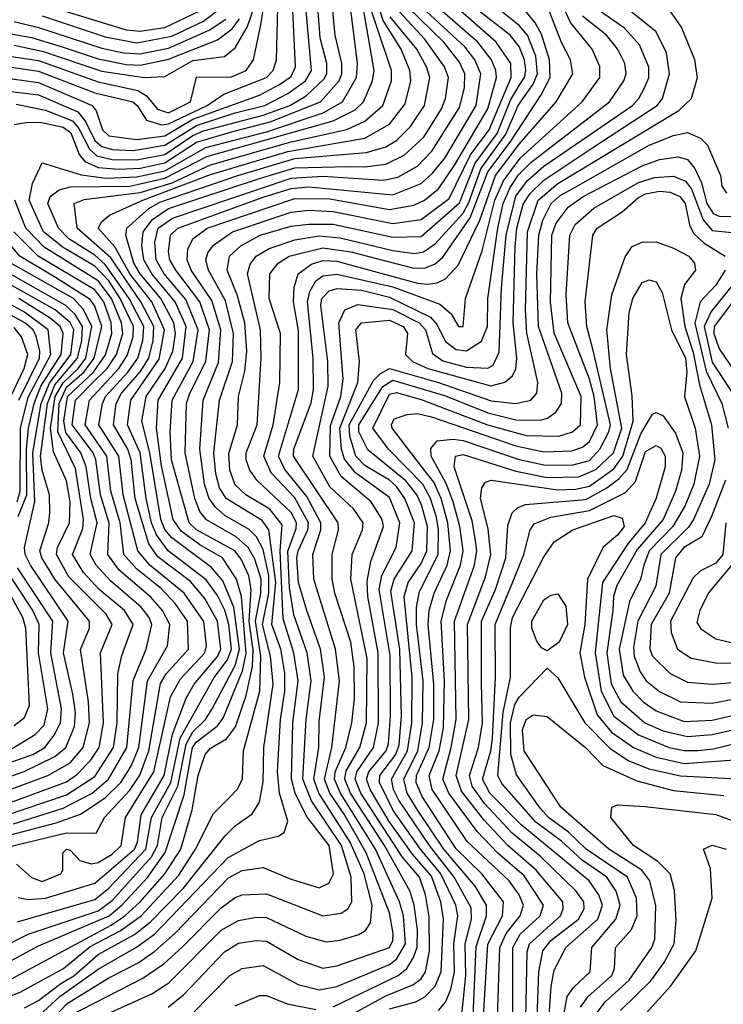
# Model space of a CAD drawing. Extents: x 501367 to 657802, y 482273 to 547541.
# Tile 540 of 656: x 588361 to 590367, y 525653 to 528459. Entities that reach past the tile are written whole.
import ezdxf

# ---------------------------------------------------------------- set-up
doc = ezdxf.new("R2010")
doc.units = 0

msp = doc.modelspace()

# ---------------------------------------------------------------- linework, layer by layer
at = {"layer": '0CON20XD'}
for points in [[(589415, 525639.7), (589489.9, 525660.1), (589516.1, 525673.9), (589545.2, 525704.8), (589562.5, 525745), (589568.8, 525895), (589561.4, 525945), (589535, 526017.8), (589480.9, 526080.9), (589414.3, 526174.3), (589359.7, 526265), (589349.6, 526295), (589356.6, 526315), (589405.3, 526375), (589412.1, 526395), (589418.1, 526475), (589416.7, 526646.7), (589385.6, 526835), (589393.1, 526875), (589433.9, 526955), (589444.7, 527025), (589415, 527097.5), (589318.1, 527168.1), (589286.7, 527206.7), (589278.2, 527235), (589273.8, 527295), (589325.3, 527425), (589330.1, 527485), (589319.4, 527575), (589335, 527595.7), (589415, 527603.1), (589453.9, 527585), (589466.5, 527565), (589460.4, 527505), (589481, 527485), (589524.2, 527465), (589704.1, 527415.9), (589743.6, 527426.4), (589766, 527444), (589775.4, 527464.6), (589778.2, 527495), (589767.7, 527595), (589772.9, 527812.9), (589778, 527865), (589796.2, 527933.8), (589816, 527964), (589855, 528002.4), (589995, 528094.9), (590178.4, 528215), (590193.1, 528235), (590213.4, 528305), (590204.5, 528365), (590175.1, 528425.1), (589990.4, 528575)], [(588355, 525888.1), (588575, 525951.3), (588615, 525983.5), (588721.1, 526095), (588736.5, 526185), (588792, 526285), (588818.8, 526411.2), (588915.9, 526584.1), (588953.5, 526635), (588964.4, 526665), (588957, 526735), (588946.1, 526776.1), (588925, 526818.1), (588892.4, 526862.4), (588784.2, 526945), (588751, 526991), (588736.5, 527025), (588721.9, 527095), (588704.3, 527225), (588668.4, 527305), (588678.3, 527375), (588758.3, 527491.7), (588774.3, 527575), (588737.6, 527655), (588675.5, 527735), (588631.9, 527811.9), (588584.8, 527865), (588595, 527883.8), (588617.6, 527902.4), (588712.1, 527945), (588905, 528018.4), (589125, 528083.4), (589345, 528121.3), (589415, 528162), (589460.3, 528219.7), (589475.7, 528285), (589473.3, 528315), (589448.1, 528375), (589397.1, 528457.1), (589362.5, 528565)], [(588305, 528359.5), (588415, 528343.4), (588585, 528281.8), (588697.8, 528257.8), (588722.5, 528242.5), (588754.2, 528204.2), (588785, 528194.1), (588847.7, 528225), (588865, 528295.7), (588965, 528296.3), (589006.5, 528315), (589027.3, 528345), (589048.8, 528445), (589061, 528525)], [(588357.2, 525957.2), (588385, 525951.6), (588435, 525954.9), (588575, 525998.5), (588688.2, 526095), (588697, 526115), (588707.3, 526192.7), (588773, 526305), (588796.8, 526423.2), (588836.1, 526525), (588858.9, 526565), (588925, 526644.4), (588934.5, 526665), (588925.3, 526745), (588889.3, 526809.3), (588847.9, 526857.8), (588755, 526928), (588729, 526965), (588690.2, 527095), (588678.8, 527205), (588669, 527235), (588628.1, 527305), (588636.4, 527365), (588651.1, 527395), (588704.2, 527455.8), (588728.8, 527495), (588742, 527545), (588743.5, 527585), (588706.2, 527655), (588620.6, 527780.6), (588524.8, 527865), (588516.8, 527935), (588545, 527946.8), (588705, 527966.8), (588795.5, 527994.5), (588905, 528046.1), (589135, 528111.1), (589293.3, 528146.7), (589345, 528170.5), (589395.8, 528215), (589421.2, 528285), (589421.3, 528315), (589345, 528541.7)], [(587995, 526021.3), (588495, 526142), (588579.5, 526140.5), (588602.8, 526185), (588675, 526263.6), (588703.9, 526306.1), (588729.3, 526375), (588762.8, 526567.2), (588778.9, 526595), (588842.4, 526665), (588839.1, 526745), (588804.6, 526795), (588765, 526837), (588694.1, 526894.1), (588658.3, 526935), (588647.2, 527025), (588621.1, 527115), (588609.6, 527215), (588548.1, 527305), (588559.7, 527375), (588643.9, 527465), (588667.9, 527502.1), (588684.2, 527555.8), (588685.1, 527585), (588647.9, 527665), (588615, 527715.1), (588575, 527756.4), (588485, 527809.6), (588429.4, 527855), (588388.4, 527945), (588397.6, 527992.4), (588425, 528051.4), (588536.7, 528016.7), (588608, 528008), (588695, 528011), (588775, 528028.6), (588891.6, 528095), (589065, 528139.5), (589226.2, 528193.8), (589281, 528225), (589321.5, 528295), (589324, 528335), (589304.2, 528495)], [(588265, 525738.8), (588415, 525819.5), (588615.8, 525905), (588652.2, 525935), (588725, 526014.2), (588775.5, 526085.5), (588830.3, 526249.7), (588853.9, 526385), (588865, 526400.7), (588924, 526446), (588941.5, 526468.5), (588996.2, 526603.8), (589007, 526653), (588993, 526815), (588979.1, 526865), (588939.4, 526925), (588875, 526962.1), (588821.6, 527001.6), (588798.8, 527035), (588765, 527187.7), (588751.1, 527295), (588755.7, 527375), (588825.6, 527495), (588836.1, 527585), (588804, 527655), (588738.2, 527735), (588714.6, 527775), (588709.4, 527815), (588713.2, 527855), (588740.1, 527889.9), (588785, 527921.3), (589045, 528007), (589145, 528037.4), (589298.9, 528041.1), (589345, 528040), (589405, 528048), (589457.2, 528072.8), (589512.9, 528125), (589563, 528205), (589574.9, 528235), (589583.1, 528295), (589572.3, 528325), (589514.7, 528405), (589431.2, 528495)], [(588295, 525661.8), (588362.9, 525687.1), (588486.3, 525755), (588562.3, 525817.7), (588647.5, 525862.5), (588707.1, 525905), (588815, 526020.6), (588861.9, 526095), (588913.6, 526196.4), (588958.6, 526241.4), (588981.1, 526265), (588995.8, 526295), (588999.1, 526375), (589046, 526545), (589048.8, 526645), (589033.1, 526745), (589048.4, 526825), (589049.4, 526865), (589031.4, 526921.4), (589012.2, 526955), (588978.1, 526985), (588893.5, 527033.5), (588875, 527057.6), (588860, 527095), (588832.8, 527225), (588836.4, 527365), (588845.8, 527395), (588891.6, 527485), (588902.3, 527575), (588874.5, 527655), (588805.8, 527745), (588789.4, 527775), (588785, 527797.5), (588790.8, 527845), (588811.5, 527865), (589055, 527953.8), (589135, 527978.2), (589185, 527982.8), (589425, 527960.2), (589505, 527992.4), (589538.2, 528021.8), (589572.7, 528065), (589661.9, 528215), (589675.8, 528305), (589658.2, 528345), (589630.8, 528380.8), (589507.5, 528495)], [(588305, 528328.4), (588415, 528313), (588575, 528250.6), (588683.8, 528225), (588696.3, 528215), (588722.9, 528172.9), (588765, 528159.4), (588785, 528162.9), (588895.4, 528215), (588942.9, 528247.1), (589065, 528294.4), (589083.2, 528315), (589092.7, 528345), (589096.8, 528495)], [(588337.8, 525725), (588621.7, 525878.3), (588661.2, 525905), (588704.3, 525945), (588774.9, 526025), (588820.1, 526095), (588852.7, 526207.3), (588869.9, 526305), (588889.6, 526365), (588905, 526382.8), (588950.3, 526409.7), (588976.2, 526443.8), (589006.7, 526533.3), (589024.4, 526615.6), (589026.7, 526663.3), (589014.8, 526745.2), (589020.5, 526835), (589014.1, 526874.1), (588992.1, 526922.1), (588974.3, 526945), (588865.1, 527005.1), (588844.5, 527025), (588794.2, 527205), (588790.5, 527285), (588795.3, 527375), (588856, 527485), (588870.1, 527575), (588835, 527662.2), (588773.3, 527735), (588750.6, 527775), (588746, 527825), (588756.1, 527865), (588796.8, 527893.2), (589135, 528007.5), (589225, 528013.4), (589397.8, 528002.2), (589439.4, 528010.6), (589495, 528041.8), (589535.8, 528084.2), (589615, 528208.9), (589629.2, 528265), (589630.1, 528305), (589615, 528337.9), (589570, 528395), (589467.9, 528495)], [(588345, 528160.8), (588385, 528167.5), (588423.7, 528166.3), (588485, 528152.9), (588507.3, 528137.3), (588531, 528075), (588547.3, 528055), (588585, 528038.2), (588645, 528033.1), (588705, 528036.4), (588775, 528051.1), (588865, 528110.1), (588968.9, 528141.1), (589075, 528168.4), (589218.1, 528225), (589272.2, 528285), (589279.8, 528305), (589279.6, 528335), (589260.1, 528415), (589252.6, 528495)], [(588345, 528387), (588425, 528369.9), (588595, 528312.5), (588715.6, 528294.4), (588775, 528297.6), (588855, 528342.8), (588945, 528354.5), (588975, 528378.9), (589010.1, 528439.9), (589029, 528495)], [(588351.5, 528218.5), (588435, 528201.7), (588511.4, 528171.4), (588529.3, 528149.3), (588560, 528090), (588581.3, 528071.3), (588625, 528060.5), (588695, 528060.4), (588775, 528075.5), (588855, 528129.7), (588885, 528142.5), (589055, 528187.7), (589131.2, 528215), (589178, 528242), (589229.4, 528290.6), (589236.2, 528305), (589236.4, 528335), (589217.5, 528407.5), (589210.5, 528495)], [(588352.3, 526052.3), (588395, 526014.4), (588425, 526003.1), (588478.8, 526025), (588483.8, 526035), (588483.8, 526085), (588495, 526095.2), (588505, 526092.5), (588532.4, 526062.4), (588565, 526053.4), (588585, 526056.8), (588625, 526080.5), (588650, 526105), (588662.4, 526185), (588743.2, 526315), (588791.2, 526528.8), (588819.3, 526580.7), (588889.1, 526655), (588893.5, 526675), (588885.8, 526744.2), (588829.6, 526825), (588732.2, 526905), (588698.3, 526945), (588655.9, 527105), (588644.2, 527215), (588587.1, 527305), (588596.9, 527365), (588605.7, 527385), (588669.8, 527455), (588697.5, 527495), (588712.5, 527545), (588714.8, 527585), (588673, 527665), (588605, 527761.5), (588575, 527788.6), (588501.5, 527835), (588471.5, 527865), (588441.5, 527935), (588448, 527955), (588474, 527974), (588505, 527983.2), (588675.3, 527985.3), (588775, 528007.7), (588895, 528069.7), (589255, 528171), (589317.2, 528202.8), (589340.9, 528225), (589367, 528285), (589371.7, 528315), (589340.1, 528495)], [(588375, 525642.3), (588415, 525663.7), (588478.3, 525711.7), (588515.9, 525734.1), (588585, 525794.5), (588688, 525852), (588733.1, 525886.9), (588826.7, 525983.3), (588946.6, 526133.4), (588975, 526161.6), (589023.9, 526196.1), (589045, 526229.4), (589055, 526286.7), (589057, 526385), (589083.3, 526565), (589076.1, 526645), (589052.9, 526735), (589071.6, 526825), (589071.2, 526875), (589055, 526949.5), (589035.7, 526985.7), (589015, 527006.2), (588946.1, 527046.1), (588919.6, 527069.6), (588901.6, 527095), (588888, 527135), (588874.5, 527235.5), (588883.7, 527375), (588928.1, 527481.9), (588934.8, 527575), (588909.2, 527659.2), (588850.2, 527745), (588838.1, 527775), (588840.4, 527805), (588854.5, 527835), (588895.2, 527865), (589145, 527950.1), (589245, 527948.4), (589415, 527918.7), (589485, 527931), (589515, 527945.1), (589555, 527977), (589602.4, 528047.6), (589695.7, 528205), (589720.1, 528295), (589718.7, 528315), (589705.9, 528345), (589667.3, 528395), (589552.3, 528495)], [(588405, 525610.4), (588475.4, 525674.6), (588585, 525753.2), (588694.2, 525815.8), (588745, 525852.6), (588955, 526070.9), (589045, 526119.4), (589097.7, 526132.3), (589115, 526142.9), (589125.8, 526175), (589101.5, 526255), (589096.1, 526315), (589104.3, 526464.3), (589117.3, 526545), (589116.9, 526596.9), (589105.9, 526665), (589080.3, 526735), (589091.6, 526855), (589071.7, 527005), (589051.9, 527031.9), (588949.3, 527095), (588930.8, 527125), (588919.9, 527165), (588914.9, 527225.1), (588931.1, 527375), (588967.3, 527485), (588970.1, 527565), (588947.7, 527657.7), (588899.7, 527745), (588891.4, 527775), (588897.2, 527795), (588913.5, 527816.5), (588968.1, 527855), (589135, 527910.6), (589184, 527916), (589255, 527912.6), (589425, 527878.8), (589505, 527889.8), (589585, 527949.6), (589646.1, 528073.9), (589699.6, 528145), (589761.5, 528295), (589761.3, 528335), (589719.6, 528395), (589594.6, 528505)], [(588425, 528470.4), (588605, 528410.1), (588695, 528393.8), (588795, 528412.6), (588884.8, 528455.2), (588935, 528493.2)], [(588432.2, 528502.2), (588665, 528430.1), (588705, 528426.4), (588775, 528436.8), (588874.9, 528485)], [(588564.9, 525605.1), (588737.8, 525682.2), (588786, 525714), (588935, 525864.2), (588985, 525891.6), (589035, 525901.5), (589065, 525900.5), (589177, 525847), (589235, 525831.1), (589275, 525835.2), (589328.1, 525851.9), (589346.8, 525863.2), (589361.3, 525885), (589365.5, 525935), (589342.6, 526025), (589303.5, 526115), (589214.2, 526254.2), (589199.3, 526295), (589213.8, 526385), (589215, 526458.8), (589229.8, 526585), (589218.2, 526665), (589180, 526775), (589156.1, 526855), (589151.2, 526925), (589154.5, 526945), (589182.8, 527005), (589184.6, 527025), (589145, 527096.7), (589077.5, 527167.5), (589057.4, 527215), (589084.1, 527305), (589102.7, 527425), (589104.2, 527565), (589071.8, 527665), (589074, 527735), (589098, 527765), (589128.9, 527785), (589225, 527808.8), (589305, 527797.3), (589485, 527751.1), (589518.2, 527751.8), (589545, 527763.2), (589567.1, 527782.9), (589645.4, 527894.6), (589695, 528026), (589759.3, 528110.7), (589847.5, 528245), (589873.1, 528295), (589871.4, 528345), (589848.3, 528418.3), (589830.5, 528450.5), (589786.3, 528505)], [(588784.7, 525645), (588829.1, 525680.9), (588945, 525802.8), (588985, 525826.6), (589035.2, 525834.8), (589065, 525833.1), (589155, 525780.6), (589225, 525756.2), (589265, 525762.9), (589415, 525814.9), (589424.6, 525835), (589425.3, 525855), (589415, 525913.3), (589348.3, 526085), (589286.2, 526195), (589245.1, 526255.1), (589229.7, 526295), (589250.8, 526385), (589272.9, 526575), (589261.2, 526665), (589199.6, 526865), (589196.7, 526935), (589219.4, 527005), (589219.2, 527025), (589179.8, 527099.8), (589116.9, 527176.9), (589099.2, 527215), (589156, 527405), (589156.2, 527573.8), (589141.6, 527655), (589143.8, 527696.2), (589155.2, 527735), (589192.5, 527762.5), (589225, 527772.7), (589265, 527771.3), (589495, 527708.6), (589524.2, 527705.8), (589550.6, 527709.4), (589575, 527721.1), (589610.7, 527759.3), (589672.2, 527887.8), (589717.1, 528015), (589785, 528104.2), (589889.8, 528225), (589938, 528305), (589931.3, 528345), (589905, 528394.6), (589862.4, 528505)], [(588851.4, 525625), (588960.5, 525735), (588995.2, 525755.2), (589055, 525763.8), (589155, 525709.4), (589215, 525694), (589265, 525703.2), (589415, 525766), (589435, 525781.3), (589460.6, 525825), (589455.1, 525904.9), (589443.5, 525945), (589375.2, 526095), (589275.1, 526255), (589258.7, 526295), (589260.6, 526315), (589290.3, 526385), (589307.7, 526455), (589315.7, 526524.3), (589314.7, 526614.7), (589304.9, 526685), (589259.5, 526825), (589252.2, 526865), (589251.7, 526935), (589270, 527005), (589269.1, 527025), (589141.2, 527215), (589142.6, 527235), (589192.3, 527367.7), (589198.8, 527405), (589198.1, 527495), (589181.4, 527655), (589187.7, 527685), (589204.9, 527715.1), (589225, 527729.4), (589265, 527734.5), (589425, 527698), (589558.4, 527648.4), (589591, 527621), (589611.8, 527585), (589625, 527584.7), (589632.1, 527665), (589679.1, 527800.9), (589715.6, 527945), (589740, 528000), (589787.8, 528065), (589964.1, 528225), (590014.8, 528295), (590015, 528325.7), (589993, 528375), (589931.4, 528451.4), (589909.3, 528499.3)], [(589554.4, 525635.6), (589575, 525659.2), (589590.1, 525695), (589600.9, 525745), (589598.4, 525825), (589609.7, 525905), (589604.3, 525935), (589561.2, 526025), (589503.1, 526095), (589425.6, 526205), (589386.3, 526285), (589387.5, 526305), (589432.8, 526365), (589442.8, 526392.7), (589449.2, 526475), (589444.4, 526664.4), (589419.4, 526830.6), (589428.6, 526865), (589479.8, 526945), (589486.7, 527025), (589459.3, 527095), (589435, 527129), (589415, 527147.2), (589345, 527188.6), (589319.6, 527215), (589302.1, 527272.1), (589300.2, 527305), (589369.5, 527430.5), (589389.4, 527450.6), (589415, 527464.7), (589555, 527425.2), (589705, 527373), (589775, 527364.9), (589818.2, 527375), (589835.5, 527394.5), (589838.1, 527425), (589806.2, 527566.2), (589802.5, 527632.5), (589808.3, 527855), (589839.4, 527945), (589895, 527992.9), (590239.9, 528200.1), (590275.5, 528235), (590292.8, 528295), (590285.8, 528345), (590247.8, 528437.8), (590200.7, 528505)], [(590142.7, 528267.3), (590154, 528295), (590154.1, 528324.1), (590128, 528388), (590085.4, 528435.4), (589985, 528504.8)], [(588225, 525772.4), (588385, 525852.8), (588585, 525918.9), (588625, 525948.7), (588736.7, 526073.3), (588753.8, 526105), (588767.5, 526185), (588812.1, 526275), (588835.3, 526394.7), (588855, 526429.2), (588890.7, 526465), (588910.1, 526495), (588975, 526618.5), (588987.9, 526665), (588971.4, 526785), (588939.9, 526859.9), (588908.1, 526898.1), (588795, 526982.3), (588775, 527006.3), (588763.9, 527035), (588732.1, 527225), (588709.7, 527315), (588721.3, 527385), (588776.1, 527465), (588797.7, 527515), (588805.4, 527565), (588800.2, 527595), (588763, 527665), (588704.2, 527735), (588686.9, 527765), (588663.4, 527845), (588666.8, 527865), (588729.2, 527920.8), (588760.4, 527939.5), (588983, 528015), (589145, 528063.7), (589349.3, 528080.7), (589405, 528097.2), (589435.3, 528114.7), (589475.2, 528155), (589514.9, 528215), (589530, 528295), (589521, 528325), (589493.3, 528375), (589417.4, 528467.4)], [(588305, 528258.1), (588415, 528245.1), (588526.6, 528196.6), (588549, 528169), (588575, 528115), (588595, 528098.2), (588625, 528089), (588685, 528086.6), (588775, 528101.6), (588865, 528157.7), (588975, 528194.3), (589059.8, 528215), (589125, 528248.8), (589175.4, 528285), (589192.8, 528315), (589177.4, 528485)], [(588305, 528295.4), (588415, 528279.9), (588568, 528215), (588579.6, 528199.6), (588596.8, 528145), (588615, 528128.5), (588695, 528118.1), (588775, 528128.7), (588854.6, 528175.4), (589045, 528244.3), (589101.5, 528275), (589135, 528297.8), (589147.6, 528325), (589139.9, 528485)], [(588315, 528422.7), (588395, 528408.5), (588482, 528382), (588585, 528347.4), (588665, 528331.4), (588705, 528329.7), (588785, 528346.5), (588925, 528402), (588966.4, 528433.6), (588988.1, 528461.9)], [(588345, 528454.7), (588415, 528437.6), (588595, 528378.1), (588656.7, 528365), (588705, 528362.2), (588785, 528377.9), (588900.9, 528429.1), (588948.8, 528461.2)], [(588425, 525580), (588496.2, 525655), (588615, 525728.5), (588699.3, 525770.7), (588746.1, 525803.9), (588804.4, 525855.6), (588956.4, 526013.6), (588995, 526034.5), (589055, 526042.9), (589135, 526009.5), (589215, 525984.8), (589242.3, 525997.7), (589255.2, 526025), (589242.8, 526105), (589178.6, 526188.6), (589146.7, 526255), (589135.6, 526295), (589140.1, 526455), (589154.5, 526575), (589142.8, 526655), (589112, 526752), (589103.5, 526945), (589109.7, 527019.7), (589073.8, 527063.8), (589005.7, 527105), (588975, 527134), (588960.4, 527175), (588957.2, 527222.8), (588982.1, 527305), (588984.6, 527385), (589002.4, 527457.6), (589008.6, 527515), (589002.7, 527595), (588980.8, 527675), (588952.6, 527745), (588959, 527785), (588991.3, 527815), (589046.9, 527845), (589135, 527870.5), (589185, 527876.7), (589255, 527876.7), (589425, 527839.3), (589505, 527841.3), (589615, 527937.4), (589659.2, 528050.8), (589721.8, 528135), (589759.9, 528230.1), (589785, 528271.8), (589799.8, 528295), (589803.7, 528315), (589800.3, 528345), (589785, 528382.9), (589759.4, 528415), (589670, 528485)], [(588505, 525620.5), (588712.3, 525727.7), (588772.2, 525767.8), (588824.5, 525815.5), (588935, 525928.2), (588975, 525957.4), (588995, 525964.8), (589065, 525967.9), (589225, 525904.8), (589277.5, 525912.5), (589296.6, 525925), (589307.8, 525945), (589306, 526015), (589278.8, 526105), (589192.8, 526232.8), (589168.2, 526295), (589177.3, 526465), (589191.8, 526575), (589180.6, 526655), (589143, 526763), (589130.4, 526840.4), (589125.6, 526944.4), (589148.8, 527008.8), (589150.6, 527025), (589135, 527054.8), (589036.6, 527146.6), (589017, 527175), (589007.1, 527205), (589006.8, 527225), (589037.8, 527305), (589049.1, 527495), (589047.1, 527575), (589010.9, 527735), (589017.6, 527762.4), (589034.7, 527785.3), (589072.4, 527807.6), (589145, 527831.6), (589215, 527843.3), (589275, 527837.7), (589425, 527801.7), (589486.7, 527793.3), (589512.5, 527797.5), (589545, 527820.4), (589625, 527908.3), (589641.6, 527938.4), (589675.3, 528034.7), (589746.9, 528133.1), (589781.8, 528215), (589824.6, 528275.4), (589837.1, 528305), (589832.4, 528355), (589808.8, 528415), (589785, 528443.2), (589732.3, 528485)], [(589351.3, 526638.7), (589305.1, 526865), (589309.1, 526935), (589338.5, 527005), (589340.5, 527025), (589313.9, 527063.9), (589245, 527127.7), (589196.3, 527215), (589240.4, 527415), (589239.7, 527485), (589219.3, 527645), (589222.2, 527665), (589243.7, 527686.3), (589266.5, 527693.5), (589335, 527688.1), (589415, 527668.7), (589531.6, 527611.6), (589550.3, 527590.3), (589575, 527542.2), (589605, 527519.1), (589635, 527515.8), (589677.1, 527542.9), (589694.3, 527585), (589695.8, 527665), (589724, 527865), (589739.3, 527935), (589759.2, 527980.8), (589782.8, 528017.2), (589818, 528052), (590042, 528225), (590083, 528285), (590090.2, 528305), (590085.5, 528335), (590065, 528376.3), (590034.1, 528415), (589965, 528469.7)], [(589245, 525589.7), (589405, 525676.5), (589481.9, 525708.1), (589505, 525725.2), (589517.8, 525745), (589529.2, 525805), (589528.1, 525901.9), (589517.7, 525965), (589500.9, 526015), (589451.9, 526071.9), (589333.9, 526255), (589317.4, 526295), (589322.2, 526315), (589370, 526385), (589383.9, 526455), (589383.3, 526655), (589353.9, 526815), (589351.4, 526858.6), (589361.6, 526915), (589398.1, 527015), (589394, 527035), (589363, 527085), (589277.1, 527157.1), (589245.5, 527215), (589247.5, 527302.5), (589276.4, 527385), (589283, 527435), (589270.5, 527595), (589287.8, 527632.2), (589325, 527647.8), (589425, 527633.1), (589500, 527595), (589517.5, 527575), (589537.6, 527507.6), (589567, 527487), (589635, 527469), (589695, 527466.1), (589710.6, 527475), (589728.2, 527511.8), (589734.7, 527695), (589747.9, 527845), (589775, 527956.2), (589808.8, 528001.2), (589855, 528041.9), (590107.8, 528215), (590126.2, 528235), (590142.7, 528267.3)], [(589617.5, 525585), (589633.1, 525735), (589630.8, 525825), (589649, 525895), (589648.1, 525928.1), (589599.5, 526015), (589528.8, 526105), (589441.5, 526235), (589426.5, 526265), (589420.8, 526295), (589466.7, 526375), (589479.1, 526455), (589479.4, 526585), (589456.8, 526815), (589468.1, 526855), (589505, 526909.3), (589521.2, 526945), (589523.3, 527015), (589506.5, 527076.5), (589493.4, 527105), (589462, 527145), (589353, 527233), (589328.2, 527285), (589328, 527305), (589396.2, 527413.8), (589425, 527432), (589575, 527387.5), (589695, 527339), (589775, 527318.8), (589845, 527317.6), (589866, 527324), (589889, 527341), (589905, 527365.5), (589906.5, 527395), (589840, 527585), (589835.6, 527734.4), (589840.4, 527845), (589851.9, 527888.1), (589875.6, 527935), (589901.7, 527958.3), (589946.6, 527983.4), (590155, 528101.8), (590225, 528128.9), (590265, 528137.5), (590302, 528122), (590321.5, 528101.5), (590358.8, 528015), (590362, 527985), (590376, 527965)], [(589651.5, 525575), (589662.3, 525817.7), (589691.4, 525905), (589691.6, 525935), (589659.4, 525989.4), (589569.6, 526095), (589495.5, 526205), (589465.6, 526255), (589455.6, 526295), (589495.7, 526375), (589509.7, 526455), (589510.8, 526575), (589491.8, 526735), (589492.3, 526785), (589500.6, 526829.4), (589554.1, 526935), (589554.6, 527005), (589548.8, 527041.2), (589531.7, 527095), (589510, 527135), (589412.2, 527235), (589367.5, 527295), (589415, 527392.2), (589435, 527396.9), (589505, 527377.1), (589694.3, 527304.3), (589805, 527273.8), (589897.8, 527272.2), (589936.9, 527285), (589960, 527305), (589961.1, 527385), (589884.2, 527565.8), (589874.3, 527654.3), (589877.9, 527845), (589890.6, 527879.4), (589924.8, 527925.2), (589967.1, 527955), (590135, 528042.8), (590185, 528061), (590238.4, 528068.4), (590265, 528060.7), (590285.3, 528035.3), (590304.2, 527994.2), (590319.4, 527935), (590337.3, 527907.3), (590355, 527899.4), (590405, 527898.2)], [(589678, 525535), (589686, 525666), (589695.8, 525824.2), (589737.6, 525905), (589740.4, 525945), (589678.3, 526025), (589605, 526096.2), (589507.9, 526245), (589491.5, 526285), (589492.2, 526305), (589528.4, 526385), (589541.4, 526465), (589542, 526565), (589525.1, 526735), (589528.2, 526775), (589542.1, 526825), (589579.4, 526905), (589589.2, 526945), (589581.7, 527025), (589562.1, 527095), (589541.4, 527141.4), (589506.2, 527186.2), (589422.8, 527295), (589420.7, 527305), (589428.8, 527321.2), (589465.7, 527334.3), (589495, 527336.7), (589535, 527327.8), (589775, 527244.7), (589855, 527227.8), (589935, 527230.5), (589965, 527240.9), (589985, 527257.2), (590008.4, 527305), (589998.1, 527385), (589985.3, 527435), (589923.9, 527595), (589919, 527675), (589929, 527845), (589944.3, 527875.7), (589997.6, 527922.4), (590124.5, 527995.5), (590170.2, 528009.8), (590225, 528013.7), (590259.3, 527999.3), (590275.9, 527975.9), (590309, 527889), (590335, 527858.6), (590447.1, 527847.1)], [(589722, 525585), (589729.7, 525815), (589747.3, 525855), (589787.8, 525905), (589796.8, 525935), (589784.7, 525965.3), (589755.8, 526005), (589636.5, 526116.5), (589536.9, 526265), (589528.7, 526305), (589556.3, 526375), (589569.1, 526440.9), (589572.3, 526575), (589562.2, 526745), (589577.2, 526805), (589617.3, 526905), (589624.7, 526945), (589615.8, 527015), (589596.4, 527085), (589576.9, 527136.9), (589534, 527215), (589532.9, 527237.1), (589550.9, 527259.1), (589596.3, 527263.7), (589625, 527259.6), (589785, 527206.2), (589855, 527190.6), (589935, 527189.6), (589985, 527203.3), (590014.9, 527235), (590040.7, 527285), (590044.7, 527305), (589996.1, 527516.1), (589977.6, 527585), (589972.9, 527655), (589994.4, 527845), (590007, 527865), (590078.4, 527911.6), (590125, 527952.3), (590145, 527962.7), (590185, 527970.2), (590215, 527967.6), (590243, 527955), (590257.7, 527935), (590269.9, 527875), (590281.3, 527851.3), (590312.5, 527822.5), (590371.9, 527785)], [(588335, 526135.9), (588465, 526170), (588534.8, 526195.2), (588605, 526241.8), (588649.7, 526285), (588678.5, 526331.5), (588701, 526385), (588725.3, 526575), (588782.5, 526675), (588788.7, 526735), (588767.9, 526775), (588735, 526812.9), (588645, 526890.7), (588612, 526935), (588615.8, 527024.2), (588591.8, 527105), (588578.6, 527205), (588570.2, 527225), (588510.7, 527305), (588520.2, 527375), (588569.8, 527425), (588610.4, 527465), (588637, 527505), (588654.9, 527565), (588651.4, 527595), (588623.2, 527665), (588585, 527715.1), (588430.7, 527810.7), (588378.8, 527865), (588346.9, 527945)], [(588315, 526189.1), (588495, 526250.1), (588575, 526302.6), (588628.2, 526385), (588639.1, 526455), (588641, 526595), (588652.7, 526647.3), (588684.9, 526735), (588659.9, 526775), (588588.1, 526835), (588543.5, 526883.5), (588511.9, 526935), (588541, 527009), (588543.4, 527035), (588520.1, 527180.1), (588470, 527285), (588473.9, 527365), (588495, 527412.2), (588544.7, 527455.3), (588573.2, 527495), (588595.1, 527585), (588575, 527643.2), (588562.1, 527662.1), (588462.9, 527725), (588361.8, 527785), (588308.7, 527848.7)], [(588343.2, 526166.8), (588485, 526211.4), (588568.2, 526255), (588614.4, 526295), (588666.7, 526385), (588684.2, 526575.8), (588722.1, 526665), (588737.4, 526735), (588730.3, 526755), (588707.4, 526785), (588620, 526860), (588579.6, 526905), (588562.1, 526935), (588569.6, 526970.4), (588582.1, 527025), (588564.1, 527095), (588550.9, 527185), (588535.1, 527225), (588492.6, 527282.6), (588486.6, 527315), (588497, 527385), (588571.2, 527455), (588605.7, 527504.4), (588623.7, 527565), (588622.3, 527595), (588601, 527655), (588575, 527689.3), (588413.6, 527785), (588344.6, 527854.6)], [(589766.5, 525583.5), (589766.8, 525815), (589787.4, 525852.6), (589844.2, 525905), (589853.7, 525935), (589799, 526019), (589723.8, 526083.8), (589665.3, 526145.3), (589584.3, 526255), (589567.1, 526295), (589591.4, 526385), (589604.9, 526464.9), (589600.7, 526745), (589657.1, 526905), (589664.3, 526945), (589660.6, 526975), (589650.5, 527030.5), (589599.5, 527185), (589603.5, 527215), (589625, 527220), (589775, 527172.5), (589865, 527154.9), (589955, 527156.6), (590002.9, 527177.1), (590053.4, 527225), (590077.4, 527295), (590045.5, 527465), (590034.9, 527575.1), (590048.9, 527675), (590086.6, 527783.4), (590107.1, 527812.9), (590135, 527825.3), (590175, 527825.8), (590225, 527808.4), (590268.7, 527785), (590284.6, 527765), (590287.5, 527745), (590256.1, 527705), (590245.1, 527664.9), (590256.5, 527585), (590281, 527511), (590298.3, 527418.3), (590333.2, 527305), (590342, 527205), (590326.7, 527135), (590282.1, 527035), (590267, 527013), (590189, 526935), (590174.4, 526845), (590122.9, 526745), (590110.9, 526670.9), (590112.9, 526645), (590130.1, 526600.1), (590146.7, 526575), (590185, 526544.2), (590245, 526515.2), (590335, 526511.3), (590415, 526526.2)], [(588325, 526224.6), (588495, 526287.3), (588523.5, 526306.5), (588562.7, 526347.3), (588587.8, 526385), (588599.8, 526455), (588591.1, 526655), (588624.8, 526735), (588608, 526765), (588501.4, 526871.4), (588466, 526935), (588468.5, 526955), (588502.9, 527025), (588505.1, 527085), (588495, 527144.6), (588457.5, 527227.5), (588448.6, 527295), (588462.1, 527385), (588485, 527424.7), (588528.2, 527465), (588549.5, 527495), (588566.8, 527585), (588543.4, 527633.4), (588514.2, 527664.2), (588336.4, 527765)], [(590459.2, 527785), (590332.2, 527627.8), (590311.7, 527585), (590335, 527483.4), (590397.1, 527387.1)], [(588225, 526264.2), (588373.5, 526316.5), (588461.3, 526358.7), (588492.3, 526385), (588517.3, 526445), (588520.7, 526485), (588513.1, 526536.9), (588486, 526655), (588499.4, 526745), (588392.2, 526905), (588377.1, 526935), (588374.9, 526955), (588404.4, 527085.6), (588399, 527225), (588422.4, 527365), (588446.2, 527423.8), (588506.5, 527505), (588515.5, 527575), (588505, 527596.6), (588462, 527632), (588270.1, 527740.1)], [(588285, 526247), (588441, 526305), (588505, 526340.9), (588542.5, 526385), (588560.4, 526455), (588557.7, 526515), (588534.5, 526664.5), (588559.7, 526725), (588559.8, 526745), (588461.1, 526865), (588424, 526925), (588418.5, 526945), (588444.2, 527025), (588447, 527055), (588445.8, 527105), (588425, 527175.5), (588420.4, 527215), (588440.1, 527365), (588461.7, 527418.4), (588526, 527495), (588538.1, 527545), (588540.1, 527585), (588519.1, 527619.1), (588492.7, 527645), (588314.6, 527745)], [(590372, 527745), (590345, 527703.1), (590301.1, 527655), (590285.3, 527594.7), (590317.7, 527457.7), (590362.7, 527365), (590380.6, 527295)], [(588358.3, 527375), (588417.4, 527495), (588418.4, 527515), (588407.7, 527557.7), (588399.2, 527575), (588375.6, 527595), (588175, 527706.2)], [(588354, 527085), (588363, 527115), (588363.9, 527295), (588385, 527383.1), (588449.7, 527505), (588442.2, 527575), (588375, 527625.8), (588193.5, 527725)], [(589802.8, 525562.8), (589807.4, 525802.6), (589813.9, 525825), (589902.8, 525905), (589910.6, 525925), (589908.8, 525945), (589833.2, 526035), (589752.4, 526105), (589685, 526177.2), (589620.7, 526260.7), (589605.5, 526305), (589641.7, 526465), (589637.5, 526735), (589688.7, 526871.3), (589703.6, 526935), (589696.7, 527006.7), (589674.9, 527095.1), (589678.2, 527125), (589688.9, 527141.1), (589705, 527147.1), (589895, 527118.8), (589945, 527121), (589985, 527130.2), (590055, 527179.2), (590080.6, 527215), (590110, 527315), (590107.3, 527387.3), (590091.1, 527505), (590098.5, 527625), (590108.4, 527665), (590135, 527710.5), (590155, 527718.1), (590175, 527712), (590192.1, 527682.1), (590219.4, 527575), (590259.2, 527495), (590262.5, 527455), (590255.8, 527385), (590286.1, 527295), (590298.5, 527215), (590282.5, 527135), (590257.6, 527075), (590223.2, 527015), (590155.3, 526945), (590139.9, 526905), (590130.9, 526865), (590099.2, 526800.8), (590070.1, 526665), (590081.2, 526591.2), (590108.8, 526545), (590138.1, 526515), (590175, 526489.4), (590255, 526458.8), (590335, 526463.1), (590425, 526484)], [(590423.9, 527696.1), (590340.7, 527585), (590339.8, 527565), (590355, 527521), (590420.4, 527425)], [(588356.8, 527043.2), (588382, 527105), (588381, 527235), (588386.4, 527295), (588402, 527365), (588421.9, 527415), (588479.1, 527505), (588484.7, 527565), (588477, 527585), (588448.4, 527608.4), (588358.4, 527665)], [(588336.4, 527385), (588374.3, 527465), (588384.2, 527505), (588366, 527555), (588345, 527582.3)], [(589832.9, 525535), (589840.8, 525745), (589852.7, 525805), (589874.6, 525835), (589954.3, 525895), (589969.9, 525925), (589969.1, 525945), (589947.2, 525975), (589844.9, 526074.9), (589765, 526141), (589685.6, 526225.6), (589651, 526275), (589642.9, 526305), (589669, 526385), (589680.1, 526455), (589677.7, 526567.7), (589677.4, 526745), (589717.5, 526835), (589746.9, 526925), (589752, 527018), (589765, 527053.3), (589780.7, 527069.3), (589802.8, 527077.2), (589975, 527091.9), (590034.7, 527125.3), (590069.3, 527150.7), (590092.6, 527177.4), (590131.5, 527278.5), (590165.2, 527334.8), (590175, 527339.7), (590195, 527330.6), (590230.6, 527280.6), (590250.8, 527225), (590247, 527175), (590230.2, 527115), (590195.1, 527034.9), (590120.9, 526949.1), (590063.1, 526846.9), (590053.5, 526815), (590052.2, 526775), (590034.4, 526655), (590046.6, 526566.6), (590074.5, 526514.5), (590142.8, 526455), (590195, 526432.2), (590265, 526416.5), (590335, 526421.8), (590415, 526440.3)], [(589863.6, 525525), (589876.1, 525703.9), (589885, 525750), (589917.5, 525815), (590008.7, 525895), (590022.4, 525935), (590012.2, 525965), (589984.4, 526004.4), (589789.9, 526165), (589701, 526255), (589680, 526295), (589704.1, 526375), (589708.6, 526411.4), (589717.6, 526585), (589716.2, 526735), (589771.2, 526868.8), (589798.5, 526935), (589816, 527005), (589827.8, 527022.2), (589875, 527041.6), (589985, 527060.4), (590088.1, 527111.9), (590116.6, 527143.4), (590145, 527229), (590175, 527246), (590188.5, 527238.5), (590200.5, 527215), (590200.8, 527185), (590175, 527095.4), (590144.1, 527025), (590094.3, 526965), (590021.9, 526855), (590001.2, 526655), (590018.9, 526545), (590054.4, 526474.4), (590125, 526420.5), (590212.5, 526385), (590255, 526376.2), (590295, 526376.7), (590338.9, 526381), (590415, 526400.1)], [(590373.3, 527146.8), (590333.2, 527043.2), (590305.1, 526984.9), (590254.5, 526955), (590230.1, 526925), (590212.2, 526825), (590160.8, 526735), (590157.3, 526665), (590165.2, 526645), (590215, 526596), (590265, 526571.3), (590335, 526564.9), (590455, 526575.1)], [(589883.8, 525466.2), (589922, 525675), (589939.3, 525700.7), (589987.3, 525745), (589991.5, 525815), (590060.4, 525895), (590072.8, 525935), (590061.3, 525975), (590034.5, 526015), (589963.9, 526063.9), (589905, 526117.6), (589832, 526172), (589735, 526282.1), (589724.3, 526305), (589739.2, 526485), (589760.5, 526585), (589760, 526725), (589766, 526755), (589855, 526928), (589885, 526970.6), (589938.1, 527005), (590055, 527046.3), (590078.4, 527038.4), (590083.6, 527015), (590065, 526990.2), (590024, 526956), (589979.7, 526865), (589971.9, 526735), (589957.3, 526655), (589971.4, 526585), (590007.5, 526477.5), (590048.4, 526428.4), (590111, 526385), (590175, 526357.1), (590255, 526339.5), (590425, 526351.7)], [(590373.5, 527025), (590365.1, 526935), (590345, 526910.6), (590301.8, 526888.2), (590281.1, 526868.9), (590216.1, 526745), (590217.8, 526712.2), (590235.8, 526665), (590275, 526639.6), (590345, 526626.4), (590495, 526624.4)], [(590415.4, 526935), (590324.5, 526825.5), (590299.6, 526775), (590290.8, 526740.8), (590302.8, 526722.8), (590345, 526694.8), (590417, 526677)], [(588225, 526304.2), (588398.3, 526365), (588432.6, 526385), (588459.9, 526420.1), (588477.9, 526455), (588480.5, 526495), (588450.4, 526655), (588456.1, 526745), (588355, 526897.4)], [(588345, 526447.3), (588375, 526470.3), (588389, 526505), (588378.8, 526725), (588369.7, 526755), (588310.1, 526865)], [(588335, 526378.9), (588405, 526422), (588431.1, 526448.9), (588441.1, 526495), (588414.6, 526654.6), (588416.9, 526735), (588398.5, 526775), (588334.4, 526874.4)], [(589865, 526660), (589848.6, 526668.6), (589835, 526687.8), (589820.6, 526725), (589820.7, 526745), (589855, 526805.7), (589875, 526819.4), (589895, 526822.5), (589917.4, 526787.4), (589922.8, 526735), (589898.9, 526685), (589865, 526660)], [(589255, 525645.7), (589440.2, 525735), (589464.8, 525755.2), (589484, 525786), (589494.5, 525815.6), (589494.6, 525865), (589485.5, 525935), (589474, 525974), (589400.7, 526105), (589304.2, 526255), (589287.5, 526295), (589292.1, 526317.9), (589330.5, 526385), (589349.9, 526455), (589351.3, 526638.7)], [(589959.5, 525645), (589981.1, 525675), (590048.7, 525735), (590056.5, 525755), (590059.4, 525815), (590105, 525866.4), (590121.1, 525905), (590119.4, 525955), (590093.1, 526015), (589975.7, 526095), (589925, 526143.4), (589868.2, 526185), (589845, 526212.3), (589777.2, 526307.2), (589760.7, 526365), (589760.1, 526455), (589772.6, 526507.4), (589785, 526528.1), (589865, 526611.2), (589895, 526583.3), (589971.9, 526455), (590043.2, 526383.2), (590095, 526347.7), (590154.2, 526324.2), (590245, 526304.1), (590424.6, 526294.6)], [(589996.7, 525615), (590030.2, 525659.8), (590098.4, 525721.6), (590162.5, 525815), (590171.8, 525838.2), (590174.6, 525934.6), (590157.5, 526005), (590134.5, 526035), (590040, 526095), (589903.7, 526215), (589799.3, 526375), (589794.5, 526435), (589804.7, 526465), (589825, 526478.2), (589865, 526472.8), (589975, 526384.3), (590023.5, 526333.5), (590120.1, 526290.1), (590225, 526261.9), (590368.3, 526248.3)], [(590073.4, 525635), (590159.9, 525720.1), (590197.9, 525772.1), (590226.3, 525825), (590232.2, 525892.2), (590227.3, 525977.3), (590215.2, 526025), (590180, 526060), (590110.8, 526105), (590046.4, 526185), (590049.2, 526215), (590065, 526221.8), (590143, 526217), (590345, 526193.8), (590425, 526164.8)], [(590111.2, 525588.8), (590216.7, 525705), (590288.4, 525805), (590334.6, 525955), (590330.3, 526040.3), (590310, 526095), (590335, 526106.7), (590375, 526095.4)], [(588975, 525648.4), (589045, 525678.1), (589065, 525678), (589124, 525654), (589205, 525637.7)]]:
    msp.add_lwpolyline(points, dxfattribs=at)

doc.saveas('drawing.dxf')
